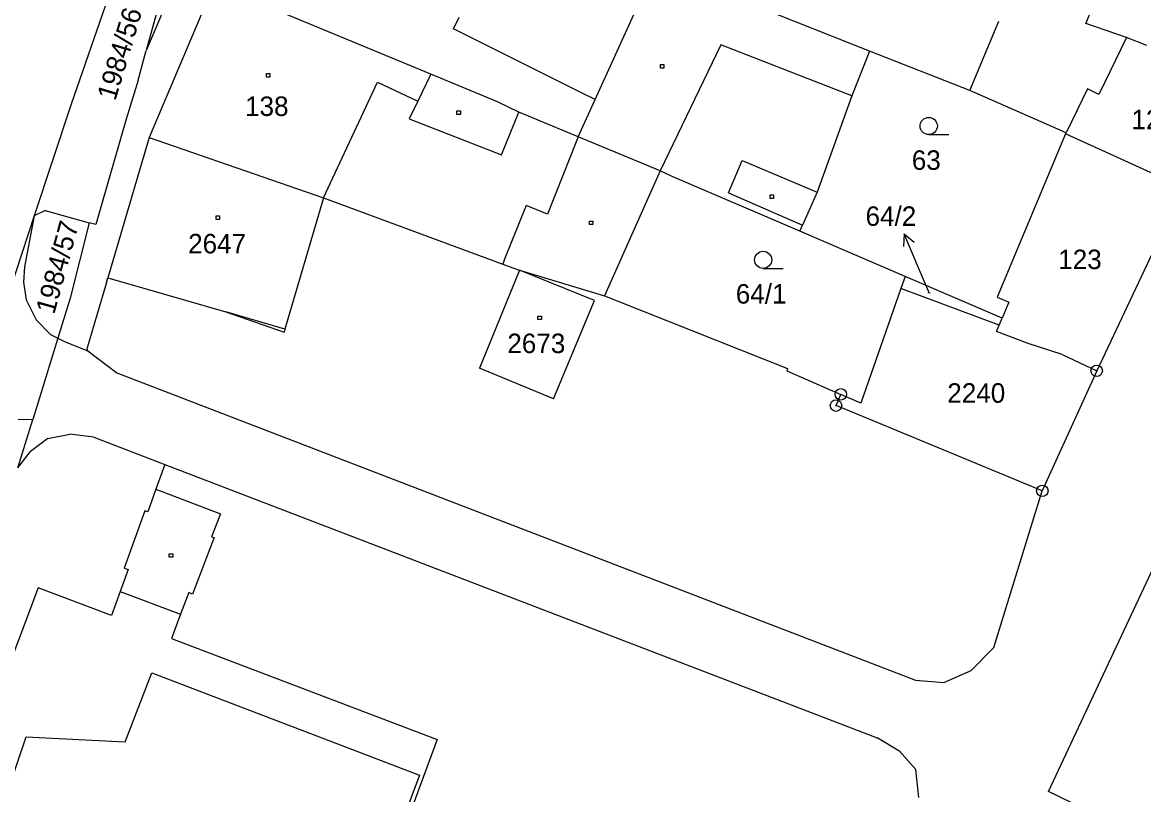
# Model space of a CAD drawing. Extents: x -795483 to -789093, y -1112258 to -1108741.
# Drawn here: x -791534 to -791436.1, y -1110433 to -1110365.7 of the extents above; entities that cross this region are included whole.
import ezdxf

# ---------------------------------------------------------------- set-up
doc = ezdxf.new("R2010")
doc.units = 0
for name, color, linetype in [('Komunikace', 7, 'Continuous'), ('Vrstva 1', 7, 'Continuous'), ('Vrstva 14', 7, 'Continuous'), ('Vrstva 15', 7, 'Continuous'), ('Vrstva 16', 7, 'Continuous'), ('Vrstva 2', 7, 'Continuous'), ('Vrstva 23', 7, 'Continuous'), ('Vrstva 25', 7, 'Continuous'), ('Vrstva 28', 7, 'Continuous')]:
    doc.layers.add(name, color=color, linetype=linetype)

msp = doc.modelspace()

# ---------------------------------------------------------------- linework, layer by layer
at = {"layer": 'Komunikace'}
msp.add_line((-791454.8, -1110389.33), (-791455.83, -1110386.89), dxfattribs=at)
at = {"layer": 'Vrstva 1'}
for p, q in [((-791519.21, -1110353.76), (-791523.15, -1110368.14)), ((-791524.96, -1110359.08), (-791529.71, -1110372.82)), ((-791520.28, -1110361.38), (-791523.15, -1110368.14)), ((-791517.23, -1110362.36), (-791522.9, -1110375.71)), ((-791498.32, -1110370.19), (-791517.23, -1110362.36)), ((-791441.14, -1110365.78), (-791440.08, -1110363.24)), ((-791460.02, -1110368.18), (-791471.12, -1110363.81)), ((-791451.28, -1110371.62), (-791448.74, -1110365.58)), ((-791437.59, -1110366.99), (-791441.14, -1110365.78)), ((-791435.84, -1110367.7), (-791437.59, -1110366.99)), ((-791523.86, -1110370.73), (-791523.15, -1110368.14)), ((-791460.02, -1110368.18), (-791461.56, -1110372.09)), ((-791451.28, -1110371.62), (-791460.02, -1110368.18)), ((-791492.5, -1110372.6), (-791498.32, -1110370.19)), ((-791523.86, -1110370.73), (-791524.92, -1110374.11)), ((-791442.88, -1110375.3), (-791451.28, -1110371.62)), ((-791490.65, -1110373.51), (-791492.5, -1110372.6)), ((-791461.56, -1110372.09), (-791464.6, -1110380.48)), ((-791529.71, -1110372.82), (-791532.93, -1110382.56)), ((-791489.09, -1110374.15), (-791490.65, -1110373.51)), ((-791524.92, -1110374.11), (-791527.56, -1110383.31)), ((-791485.45, -1110375.66), (-791489.09, -1110374.15)), ((-791442.91, -1110375.4), (-791448.9, -1110389.66)), ((-791442.91, -1110375.4), (-791442.88, -1110375.3)), ((-791432.65, -1110380.08), (-791442.91, -1110375.4)), ((-791522.9, -1110375.71), (-791526.51, -1110387.97)), ((-791522.9, -1110375.71), (-791507.68, -1110380.98)), ((-791478.31, -1110378.63), (-791485.45, -1110375.66)), ((-791478.31, -1110378.63), (-791483.15, -1110389.53)), ((-791477.24, -1110379.11), (-791478.31, -1110378.63)), ((-791466.11, -1110383.88), (-791477.24, -1110379.11)), ((-791432.65, -1110380.08), (-791440.2, -1110396.07)), ((-791507.68, -1110380.98), (-791511.05, -1110392.43)), ((-791507.68, -1110380.98), (-791492.03, -1110386.78)), ((-791464.6, -1110380.48), (-791465.88, -1110383.36)), ((-791531.99, -1110382.09), (-791532.93, -1110382.56)), ((-791531.99, -1110382.09), (-791528.14, -1110383.15)), ((-791532.93, -1110382.56), (-791542.41, -1110411.26)), ((-791532.93, -1110382.56), (-791533.78, -1110387)), ((-791528.14, -1110383.15), (-791529.78, -1110389.74)), ((-791527.56, -1110383.31), (-791528.14, -1110383.15)), ((-791466.11, -1110383.88), (-791465.88, -1110383.36)), ((-791456.92, -1110387.84), (-791466.11, -1110383.88)), ((-791533.78, -1110387), (-791533.88, -1110388.33)), ((-791492.03, -1110386.78), (-791490.84, -1110387.22)), ((-791490.84, -1110387.22), (-791490.57, -1110387.3)), ((-791526.63, -1110388.38), (-791526.51, -1110387.97)), ((-791526.51, -1110387.97), (-791516.21, -1110390.94)), ((-791490.57, -1110387.3), (-791494.06, -1110395.85)), ((-791490.57, -1110387.3), (-791483.15, -1110389.53)), ((-791484.03, -1110389.93), (-791490.57, -1110387.3)), ((-791456.92, -1110387.84), (-791457.29, -1110388.89)), ((-791448.46, -1110391.48), (-791456.92, -1110387.84)), ((-791533.88, -1110388.33), (-791533.63, -1110389.87)), ((-791526.63, -1110388.38), (-791528.31, -1110394.07)), ((-791457.29, -1110388.89), (-791460.8, -1110398.89)), ((-791448.72, -1110392.09), (-791457.29, -1110388.89)), ((-791533.63, -1110389.87), (-791532.76, -1110391.62)), ((-791529.78, -1110389.74), (-791530.86, -1110393.24)), ((-791487.61, -1110398.53), (-791484.03, -1110389.93)), ((-791483.15, -1110389.53), (-791481.92, -1110390.02)), ((-791481.92, -1110390.02), (-791467.18, -1110395.87)), ((-791448.9, -1110389.66), (-791447.88, -1110390.08)), ((-791447.88, -1110390.08), (-791448.46, -1110391.48)), ((-791516.21, -1110390.94), (-791511.13, -1110392.7)), ((-791532.76, -1110391.62), (-791531.5, -1110392.92)), ((-791448.96, -1110392.64), (-791448.72, -1110392.09)), ((-791448.72, -1110392.09), (-791448.46, -1110391.48)), ((-791531.5, -1110392.92), (-791530.86, -1110393.24)), ((-791511.05, -1110392.43), (-791511.13, -1110392.7)), ((-791446.18, -1110393.7), (-791448.96, -1110392.64)), ((-791530.86, -1110393.24), (-791533.05, -1110400.31)), ((-791530.86, -1110393.24), (-791530.24, -1110393.56)), ((-791530.24, -1110393.56), (-791528.26, -1110394.32)), ((-791528.26, -1110394.32), (-791528.31, -1110394.07)), ((-791443.22, -1110394.64), (-791446.18, -1110393.7)), ((-791443.22, -1110394.64), (-791440.2, -1110396.07)), ((-791487.61, -1110398.53), (-791494.06, -1110395.85)), ((-791467.18, -1110395.87), (-791467.24, -1110396.07)), ((-791467.24, -1110396.07), (-791462.53, -1110398.13)), ((-791440.2, -1110396.07), (-791444.95, -1110406.55)), ((-791462.95, -1110399.11), (-791462.53, -1110398.13)), ((-791460.8, -1110398.89), (-791462.53, -1110398.13)), ((-791444.95, -1110406.55), (-791462.95, -1110399.11)), ((-791534.36, -1110404.55), (-791533.05, -1110400.31)), ((-791533.05, -1110400.31), (-791534.34, -1110400.35)), ((-791531.75, -1110401.99), (-791529.83, -1110401.6)), ((-791527.74, -1110401.87), (-791529.83, -1110401.6)), ((-791527.74, -1110401.87), (-791521.54, -1110404.25)), ((-791531.75, -1110401.99), (-791533.26, -1110403.12)), ((-791534.36, -1110404.55), (-791533.26, -1110403.12)), ((-791521.54, -1110404.25), (-791522.32, -1110406.4)), ((-791522.32, -1110406.4), (-791523.03, -1110408.37)), ((-791522.32, -1110406.4), (-791516.68, -1110408.54)), ((-791444.41, -1110432.79), (-791432.08, -1110406.46)), ((-791523.27, -1110408.29), (-791525.09, -1110413.28)), ((-791523.03, -1110408.37), (-791523.27, -1110408.29)), ((-791516.68, -1110408.54), (-791517.45, -1110410.55)), ((-791517.23, -1110410.63), (-791519.11, -1110415.55)), ((-791517.45, -1110410.55), (-791517.23, -1110410.63)), ((-791524.74, -1110413.41), (-791525.43, -1110415.32)), ((-791525.09, -1110413.28), (-791524.74, -1110413.41)), ((-791532.6, -1110415), (-791546.8, -1110452.43)), ((-791526.2, -1110417.43), (-791532.6, -1110415)), ((-791525.43, -1110415.32), (-791526.2, -1110417.43)), ((-791519.44, -1110415.43), (-791520.16, -1110417.32)), ((-791519.11, -1110415.55), (-791519.44, -1110415.43)), ((-791520.16, -1110417.32), (-791520.96, -1110419.42)), ((-791520.96, -1110419.42), (-791497.76, -1110428.24)), ((-791497.76, -1110428.24), (-791502.06, -1110439.89)), ((-791429.03, -1110440.17), (-791444.41, -1110432.79))]:
    msp.add_line(p, q, dxfattribs=at)
at = {"layer": 'Vrstva 16'}
for p, q in [((-791456.995, -1110384.125), (-791457.067, -1110385.241)), ((-791455.83, -1110386.89), (-791456.995, -1110384.125)), ((-791456.995, -1110384.125), (-791456.146, -1110384.852))]:
    msp.add_line(p, q, dxfattribs=at)
at = {"layer": 'Vrstva 2'}
for p, q in [((-791483.97, -1110372.41), (-791480.41, -1110364.61)), ((-791496.34, -1110366.24), (-791495.83, -1110365.22)), ((-791485.18, -1110371.81), (-791496.34, -1110366.24)), ((-791473.01, -1110367.62), (-791478.31, -1110378.63)), ((-791461.56, -1110372.09), (-791473.01, -1110367.62)), ((-791437.59, -1110366.99), (-791440.02, -1110371.96)), ((-791498.32, -1110370.19), (-791499.11, -1110371.83)), ((-791507.68, -1110380.98), (-791502.96, -1110370.88)), ((-791502.96, -1110370.88), (-791499.46, -1110372.56)), ((-791441.01, -1110371.48), (-791442.88, -1110375.3)), ((-791440.02, -1110371.96), (-791441.01, -1110371.48)), ((-791499.46, -1110372.56), (-791500.2, -1110374.09)), ((-791499.11, -1110371.83), (-791499.46, -1110372.56)), ((-791485.45, -1110375.66), (-791483.97, -1110372.41)), ((-791483.97, -1110372.41), (-791485.18, -1110371.81)), ((-791492.14, -1110377.23), (-791490.65, -1110373.51)), ((-791500.2, -1110374.09), (-791492.14, -1110377.23)), ((-791485.45, -1110375.66), (-791488.12, -1110382.41)), ((-791472.34, -1110380.56), (-791471.14, -1110377.72)), ((-791471.14, -1110377.72), (-791464.6, -1110380.48)), ((-791472.34, -1110380.56), (-791465.88, -1110383.36)), ((-791490, -1110381.66), (-791491.9, -1110386.32)), ((-791488.12, -1110382.41), (-791490, -1110381.66)), ((-791491.9, -1110386.32), (-791492.03, -1110386.78)), ((-791511.05, -1110392.43), (-791516.21, -1110390.94)), ((-791528.26, -1110394.32), (-791525.71, -1110396.25)), ((-791525.71, -1110396.25), (-791456.02, -1110423.07)), ((-791521.54, -1110404.25), (-791459.36, -1110428.1)), ((-791449.19, -1110420.21), (-791444.95, -1110406.55)), ((-791525.43, -1110415.32), (-791520.16, -1110417.32)), ((-791451.16, -1110422.21), (-791449.19, -1110420.21)), ((-791524.99, -1110428.45), (-791522.68, -1110422.43)), ((-791522.68, -1110422.43), (-791499.3, -1110431.36)), ((-791453.55, -1110423.28), (-791451.16, -1110422.21)), ((-791456.02, -1110423.07), (-791453.55, -1110423.28)), ((-791543.46, -1110456.58), (-791533.64, -1110428.02)), ((-791533.64, -1110428.02), (-791524.99, -1110428.45)), ((-791457.39, -1110429.29), (-791459.36, -1110428.1)), ((-791455.98, -1110430.87), (-791457.39, -1110429.29)), ((-791455.73, -1110433.3), (-791455.98, -1110430.87)), ((-791499.3, -1110431.36), (-791502.45, -1110439.75))]:
    msp.add_line(p, q, dxfattribs=at)
at = {"layer": 'Vrstva 23'}
for p, q in [((-791454.86, -1110375.47), (-791453.11, -1110375.47)), ((-791469.31, -1110387.14), (-791467.56, -1110387.14))]:
    msp.add_line(p, q, dxfattribs=at)
for centre in [(-791454.86, -1110374.72), (-791469.31, -1110386.39)]:
    msp.add_circle(centre, 0.75, dxfattribs=at)
at = {"layer": 'Vrstva 25'}
for p, q in [((-791478.28, -1110369.36), (-791477.98, -1110369.36)), ((-791478.28, -1110369.66), (-791478.28, -1110369.36)), ((-791477.98, -1110369.66), (-791478.28, -1110369.66)), ((-791477.98, -1110369.36), (-791477.98, -1110369.66)), ((-791512.67, -1110370.15), (-791512.37, -1110370.15)), ((-791512.67, -1110370.45), (-791512.67, -1110370.15)), ((-791512.37, -1110370.45), (-791512.67, -1110370.45)), ((-791512.37, -1110370.15), (-791512.37, -1110370.45)), ((-791496.04, -1110373.4), (-791495.74, -1110373.4)), ((-791496.04, -1110373.7), (-791496.04, -1110373.4)), ((-791495.74, -1110373.4), (-791495.74, -1110373.7)), ((-791495.74, -1110373.7), (-791496.04, -1110373.7)), ((-791468.7, -1110380.73), (-791468.4, -1110380.73)), ((-791468.7, -1110381.03), (-791468.7, -1110380.73)), ((-791468.4, -1110381.03), (-791468.7, -1110381.03)), ((-791468.4, -1110380.73), (-791468.4, -1110381.03)), ((-791517.05, -1110382.56), (-791516.75, -1110382.56)), ((-791517.05, -1110382.86), (-791517.05, -1110382.56)), ((-791516.75, -1110382.86), (-791517.05, -1110382.86)), ((-791516.75, -1110382.56), (-791516.75, -1110382.86)), ((-791484.47, -1110383.01), (-791484.17, -1110383.01)), ((-791484.47, -1110383.31), (-791484.47, -1110383.01)), ((-791484.17, -1110383.31), (-791484.47, -1110383.31)), ((-791484.17, -1110383.01), (-791484.17, -1110383.31)), ((-791488.97, -1110391.3), (-791488.67, -1110391.3)), ((-791488.97, -1110391.6), (-791488.97, -1110391.3)), ((-791488.67, -1110391.6), (-791488.97, -1110391.6)), ((-791488.67, -1110391.3), (-791488.67, -1110391.6)), ((-791521.14, -1110412.03), (-791520.84, -1110412.03)), ((-791521.14, -1110412.33), (-791521.14, -1110412.03)), ((-791520.84, -1110412.33), (-791521.14, -1110412.33)), ((-791520.84, -1110412.03), (-791520.84, -1110412.33))]:
    msp.add_line(p, q, dxfattribs=at)
at = {"layer": 'Vrstva 28'}
for centre, radius in [((-791440.2, -1110396.07), 0.5), ((-791440.2, -1110396.07), 0.01), ((-791462.53, -1110398.13), 0.5), ((-791462.95, -1110399.11), 0.5), ((-791462.53, -1110398.13), 0.01), ((-791462.95, -1110399.11), 0.01), ((-791444.95, -1110406.55), 0.5), ((-791444.95, -1110406.55), 0.01)]:
    msp.add_circle(centre, radius, dxfattribs=at)

# ---------------------------------------------------------------- texts
at = {"layer": 'Vrstva 14'}
for s, rotation, p in [('1984/56', 73.3311, (-791525.85, -1110372.58)), ('1984/57', 74.7027, (-791531.19, -1110391.21))]:
    msp.add_text(s, height=1.7, rotation=rotation, dxfattribs=at).set_placement(p)
for s, height, p in [('63', 1.7, (-791456.337, -1110378.54)), ('64/1', 1.7, (-791471.699, -1110390.21)), ('64/2', 0.1, (-791454.96, -1110389.33)), ('2240', 1.7, (-791453.24, -1110398.86))]:
    msp.add_text(s, height=height, dxfattribs=at).set_placement(p)
at = {"layer": 'Vrstva 15'}
for s, p in [('138', (-791514.53, -1110373.84)), ('124', (-791437.166, -1110375)), ('2647', (-791519.5, -1110385.83)), ('123', (-791443.56, -1110387.2)), ('2673', (-791491.64, -1110394.53))]:
    msp.add_text(s, height=1.7, dxfattribs=at).set_placement(p)
at = {"layer": 'Vrstva 16'}
msp.add_text('64/2', height=1.7, dxfattribs=at).set_placement((-791460.376, -1110383.43))

doc.saveas('drawing.dxf')
